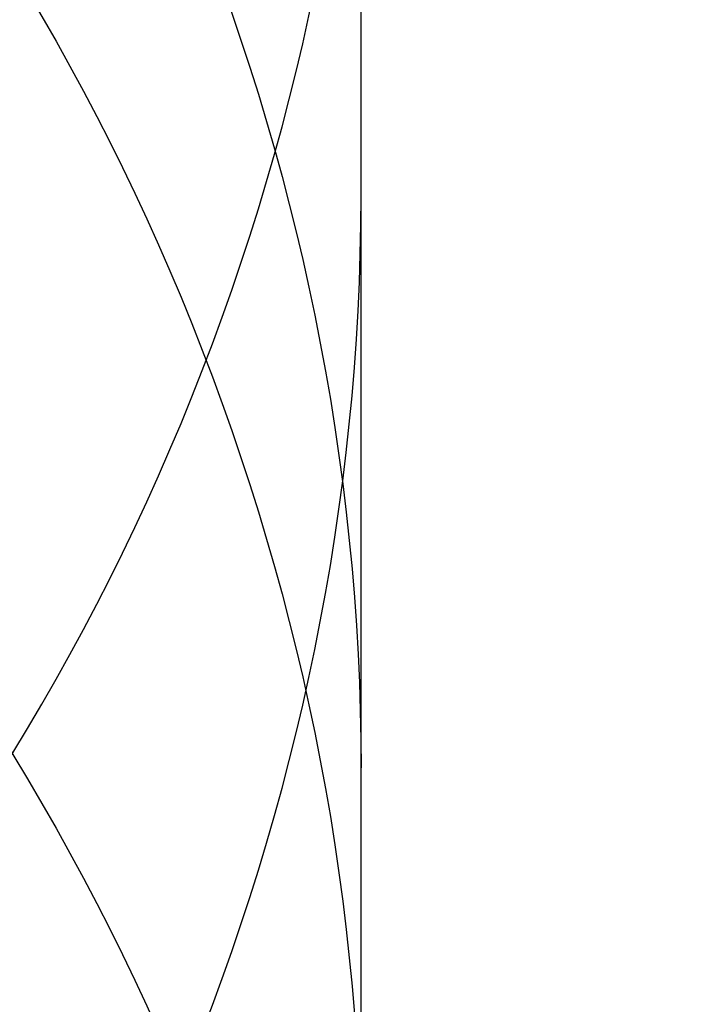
# Model space of a CAD drawing. Header units: millimetres. Extents: x -273 to 273, y -262 to 262.
# Tile 265 of 338: x 0.9559 to 1.0432, y 7.5032 to 7.6304. Entities that reach past the tile are written whole.
import ezdxf

# ---------------------------------------------------------------- set-up
doc = ezdxf.new("R2010")
doc.units = ezdxf.units.MM
doc.header["$MEASUREMENT"] = 0
doc.layers.add('Default', color=7, linetype='Continuous', true_color=0x000000)

# ---------------------------------------------------------------- blocks, each defined once
blk = doc.blocks.new('Block 01')
at = {"layer": 'Default', "color": 9, "true_color": 0xbfbfbf, "extrusion": (0.8660254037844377, 0.5000000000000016, -5.279685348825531e-16)}
blk.add_arc((-78.44800649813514, 794.3495265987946, 0.9999999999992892), 80.70000000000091, 206.9628232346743, 345.6440204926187, dxfattribs=at)
at = {"layer": 'Default', "color": 9, "true_color": 0xbfbfbf, "extrusion": (0.8660254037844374, 0.500000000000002, 0)}
blk.add_arc((-78.44800649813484, 794.3495265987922, 0.9999999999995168), 80.70000000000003, 327.7092750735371, 345.6440204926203, dxfattribs=at)
at = {"layer": 'Default', "color": 9, "true_color": 0xbfbfbf, "extrusion": (0.8660251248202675, 0.5000004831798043, 4.920157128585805e-08)}
blk.add_arc((-78.44795629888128, 794.3495472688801, 0.699953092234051), 81.00005451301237, 206.4972365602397, 343.5820834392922, dxfattribs=at)
at = {"layer": 'Default', "color": 9, "true_color": 0xbfbfbf, "extrusion": (0.8660254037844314, 0.5000000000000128, 0)}
for centre, radius, start, end in [((-78.44800649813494, 794.3495265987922, -0.2865147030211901), 80.99999999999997, 204.7187670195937, 344.3612688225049), ((-78.4480064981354, 794.3495265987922), 78.99999999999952, 200.7020724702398, 348.550723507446)]:
    blk.add_arc(centre, radius, start, end, dxfattribs=at)
at = {"layer": 'Default', "color": 9, "true_color": 0xbfbfbf, "extrusion": (0.8660254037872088, 0.4999999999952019, 1.495327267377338e-12)}
blk.add_arc((-78.44800649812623, 794.3495265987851, -0.6999999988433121), 80.99999999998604, 205.9708691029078, 344.9246180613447, dxfattribs=at)
at = {"layer": 'Default', "color": 9, "true_color": 0xbfbfbf, "extrusion": (0.8660257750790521, 0.4999993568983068, -8.259251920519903e-08)}
blk.add_arc((-78.44796545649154, 794.3495442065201, -0.9999507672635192), 80.70004528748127, 206.5528344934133, 346.1401302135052, dxfattribs=at)
at = {"layer": 'Default', "color": 9, "true_color": 0xbfbfbf, "extrusion": (0.8660254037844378, 0.5000000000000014, -3.144865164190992e-16)}
blk.add_arc((-78.44800649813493, 794.3495265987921, -1.000000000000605), 79.29999999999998, 200.1706463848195, 348.5946197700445, dxfattribs=at)
at = {"layer": 'Default', "color": 9, "true_color": 0xbfbfbf, "extrusion": (0.866025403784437, 0.5000000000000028, 3.158154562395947e-16)}
blk.add_arc((-78.44800649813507, 794.3495265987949, -0.7000000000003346), 79.00000000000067, 200.2130654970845, 348.5507235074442, dxfattribs=at)
at = {"layer": 'Default', "color": 9, "true_color": 0xbfbfbf}
for points, knots in [([(0.9999999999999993, 0.9625595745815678, 779.189699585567), (0.9999999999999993, 1.280998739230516, 768.9222849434), (0.9999999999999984, 1.608226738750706, 758.6551502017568), (0.9999999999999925, 2.16290841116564, 741.7134129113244), (0.9999999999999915, 2.385163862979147, 735.0386403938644), (0.9999999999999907, 2.680020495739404, 726.3185048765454), (0.9999999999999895, 2.749496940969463, 724.2730361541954), (0.9999999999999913, 2.950221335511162, 718.3886082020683), (0.9999999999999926, 3.082223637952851, 714.5496747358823), (0.9999999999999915, 3.277304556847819, 708.9117359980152), (0.9999999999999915, 3.339734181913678, 707.1127082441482), (0.9999999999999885, 3.555340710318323, 700.9136911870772), (0.9999999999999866, 3.70928984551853, 696.5137288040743), (0.9999999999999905, 3.950457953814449, 689.6254209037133), (0.9999999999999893, 4.037597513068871, 687.1370725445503), (0.9999999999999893, 4.243346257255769, 681.2464907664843), (0.9999999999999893, 4.361796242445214, 677.8442516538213), (0.9999999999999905, 4.515059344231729, 673.3905213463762), (0.9999999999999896, 4.551104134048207, 672.3390726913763), (0.9999999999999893, 4.654748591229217, 669.3007794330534), (0.9999999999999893, 4.721901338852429, 667.3139195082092), (0.9999999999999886, 4.819302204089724, 664.3890582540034), (0.9999999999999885, 4.850315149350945, 663.4510824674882), (0.9999999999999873, 4.939106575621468, 660.7418510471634), (0.9999999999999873, 4.996199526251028, 658.9705727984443), (0.9999999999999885, 5.078196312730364, 656.3635239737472), (0.9999999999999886, 5.104171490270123, 655.5277872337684), (0.9999999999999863, 5.178117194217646, 653.1145003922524), (0.9999999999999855, 5.225159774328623, 651.5369216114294), (0.9999999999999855, 5.29177571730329, 649.2151569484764), (0.9999999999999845, 5.312728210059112, 648.4710108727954), (0.9999999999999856, 5.371892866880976, 646.3223061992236), (0.9999999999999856, 5.408934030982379, 644.9177149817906), (0.9999999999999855, 5.460257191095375, 642.8504632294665), (0.9999999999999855, 5.476222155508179, 642.1878448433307), (0.9999999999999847, 5.520726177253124, 640.2741157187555), (0.9999999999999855, 5.547853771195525, 639.0229716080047), (0.9999999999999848, 5.58403775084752, 637.1812211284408), (0.9999999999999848, 5.595070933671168, 636.5906540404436), (0.9999999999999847, 5.633113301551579, 634.4275768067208), (0.9999999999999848, 5.656253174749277, 632.854995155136), (0.9999999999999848, 5.683104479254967, 630.3453829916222), (0.9999999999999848, 5.690876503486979, 629.4083981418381), (0.9999999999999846, 5.704959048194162, 626.7757251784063), (0.9999999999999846, 5.705103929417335, 625.0799908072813), (0.9999999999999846, 5.686627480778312, 622.6148386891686), (0.9999999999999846, 5.678186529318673, 621.8453577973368), (0.9999999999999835, 5.64545024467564, 619.6685621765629), (0.9999999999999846, 5.613843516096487, 618.2613429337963), (0.9999999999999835, 5.547641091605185, 616.2076259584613), (0.9999999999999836, 5.523868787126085, 615.5607945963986), (0.9999999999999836, 5.446622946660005, 613.7124725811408), (0.9999999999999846, 5.385124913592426, 612.5113068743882), (0.9999999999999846, 5.275243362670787, 610.7489796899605), (0.9999999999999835, 5.237283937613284, 610.1871802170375), (0.9999999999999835, 5.118499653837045, 608.5617062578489), (0.9999999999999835, 5.029625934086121, 607.4986175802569), (0.9999999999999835, 4.881019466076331, 605.9291952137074), (0.9999999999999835, 4.83032082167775, 605.4220101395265), (0.9999999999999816, 4.673910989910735, 603.9353326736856), (0.9999999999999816, 4.560934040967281, 602.956608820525), (0.9999999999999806, 4.379236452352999, 601.5028346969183), (0.9999999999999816, 4.317553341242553, 601.0269018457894), (0.9999999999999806, 4.12857482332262, 599.6160337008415), (0.9999999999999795, 3.995433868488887, 598.6818870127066), (0.9999999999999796, 3.786684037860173, 597.287361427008), (0.9999999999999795, 3.716032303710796, 596.826235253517), (0.9999999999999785, 3.50066539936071, 595.4488499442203), (0.9999999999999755, 3.351765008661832, 594.5332490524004), (0.9999999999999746, 3.122282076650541, 593.1623081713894), (0.9999999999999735, 3.044892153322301, 592.7064300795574), (0.9999999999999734, 2.732205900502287, 590.8863798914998), (0.9999999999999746, 2.48970919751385, 589.5234549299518), (0.9999999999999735, 2.078471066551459, 587.25494673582), (0.9999999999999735, 1.91220008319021, 586.3489072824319), (0.9999999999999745, 1.410808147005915, 583.632654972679), (0.9999999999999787, 1.072868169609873, 581.822963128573), (0.9999999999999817, 0.5711502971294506, 579.1065381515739), (0.9999999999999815, 0.4046971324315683, 578.2002993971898), (0.9999999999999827, -0.09076097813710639, 575.4739079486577), (0.9999999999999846, -0.4145497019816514, 573.6527914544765), (0.9999999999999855, -0.8824460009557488, 570.9120456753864), (0.9999999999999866, -1.035911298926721, 569.9940308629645), (0.9999999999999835, -1.488219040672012, 567.219143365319), (0.9999999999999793, -1.775493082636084, 565.3603697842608), (0.9999999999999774, -2.18030329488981, 562.5551785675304), (0.9999999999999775, -2.311710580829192, 561.6107802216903), (0.9999999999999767, -2.6956154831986, 558.739862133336), (0.9999999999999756, -2.932182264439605, 556.8112103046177), (0.9999999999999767, -3.257130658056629, 553.8923683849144), (0.9999999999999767, -3.36147088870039, 552.9039599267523), (0.9999999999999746, -3.663546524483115, 549.8806416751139), (0.9999999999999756, -3.843391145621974, 547.8439591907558), (0.9999999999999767, -4.083989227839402, 544.7530731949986), (0.9999999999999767, -4.160288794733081, 543.7000679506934), (0.9999999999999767, -4.379039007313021, 540.4594946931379), (0.9999999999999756, -4.504346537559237, 538.2707934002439), (0.9999999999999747, -4.668144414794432, 534.9404097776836), (0.9999999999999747, -4.719466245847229, 533.7993364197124), (0.9999999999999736, -4.865625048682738, 530.2683522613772), (0.9999999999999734, -4.946798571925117, 527.8778965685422), (0.9999999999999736, -5.053184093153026, 524.2318923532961), (0.9999999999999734, -5.086627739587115, 522.9765634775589), (0.9999999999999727, -5.166318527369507, 519.7554249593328), (0.9999999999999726, -5.209125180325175, 517.7895314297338), (0.9999999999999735, -5.261845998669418, 515.1450833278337), (0.9999999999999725, -5.274934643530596, 514.4665890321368), (0.9999999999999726, -5.313790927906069, 512.3949672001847), (0.9999999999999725, -5.338397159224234, 511.0018180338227), (0.9999999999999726, -5.374120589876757, 508.8936473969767), (0.9999999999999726, -5.385971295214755, 508.1786381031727), (0.9999999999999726, -5.421515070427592, 505.9960504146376), (0.9999999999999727, -5.44455021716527, 504.5284613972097), (0.9999999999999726, -5.478716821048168, 502.3080902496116), (0.9999999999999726, -5.490179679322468, 501.5553131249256), (0.9999999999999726, -5.524920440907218, 499.2587152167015), (0.9999999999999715, -5.547960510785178, 497.7148908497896), (0.9999999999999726, -5.582803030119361, 495.3799789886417), (0.9999999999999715, -5.594605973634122, 494.5888914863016), (0.9999999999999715, -5.630680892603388, 492.1773672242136), (0.9999999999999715, -5.655055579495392, 490.5569319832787), (0.9999999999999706, -5.692442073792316, 488.1072702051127), (0.9999999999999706, -5.705190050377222, 487.2780396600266), (0.9999999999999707, -5.74436228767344, 484.7528019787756), (0.9999999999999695, -5.771155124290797, 483.0568005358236), (0.9999999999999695, -5.812589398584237, 480.4943105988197), (0.9999999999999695, -5.826764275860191, 479.6278145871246), (0.9999999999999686, -5.870422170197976, 476.9922073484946), (0.9999999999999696, -5.900470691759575, 475.2231054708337), (0.9999999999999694, -5.94709219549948, 472.5518411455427), (0.9999999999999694, -5.963052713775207, 471.6496680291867), (0.9999999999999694, -6.012209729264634, 468.9091680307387), (0.9999999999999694, -6.046105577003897, 467.0708536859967), (0.9999999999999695, -6.098688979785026, 464.2970022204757), (0.9999999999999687, -6.116670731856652, 463.3614517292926), (0.9999999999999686, -6.171965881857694, 460.5236705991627), (0.9999999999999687, -6.210054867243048, 458.6214550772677), (0.9999999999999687, -6.269009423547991, 455.7533387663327), (0.9999999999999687, -6.289124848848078, 454.7874225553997), (0.9999999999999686, -6.350823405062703, 451.8621084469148), (0.9999999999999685, -6.393205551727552, 449.9027274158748), (0.9999999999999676, -6.458574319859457, 446.9508051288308), (0.9999999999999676, -6.480812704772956, 445.9582472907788), (0.9999999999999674, -6.548807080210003, 442.9572863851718), (0.9999999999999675, -6.595336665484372, 440.9489008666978), (0.9999999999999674, -6.666795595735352, 437.9257695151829), (0.9999999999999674, -6.691023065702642, 436.9110070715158), (0.9999999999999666, -6.764833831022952, 433.8484250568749), (0.9999999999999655, -6.815119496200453, 431.8006224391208), (0.9999999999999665, -6.891976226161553, 428.7210187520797), (0.9999999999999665, -6.917935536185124, 427.689202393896), (0.9999999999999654, -7.023149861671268, 423.5381438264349), (0.9999999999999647, -7.103971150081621, 420.4189414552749), (0.9999999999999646, -7.241138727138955, 415.2075659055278), (0.9999999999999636, -7.296784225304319, 413.1153741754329), (0.9999999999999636, -7.437003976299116, 407.8807120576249), (0.9999999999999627, -7.522078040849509, 404.7382550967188), (0.9999999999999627, -7.635937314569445, 400.5500160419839), (0.9999999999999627, -7.664407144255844, 399.5042253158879), (0.9999999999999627, -7.749700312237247, 396.3732967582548), (0.9999999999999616, -7.806582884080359, 394.2881605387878), (0.9999999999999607, -7.891672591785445, 391.1648765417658), (0.9999999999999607, -7.919936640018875, 390.1267303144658), (0.9999999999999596, -8.004297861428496, 387.0239288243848), (0.9999999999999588, -8.060283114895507, 384.9592705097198), (0.9999999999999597, -8.14361918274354, 381.8691233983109), (0.9999999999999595, -8.171199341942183, 380.8436407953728), (0.9999999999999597, -8.253224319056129, 377.7832600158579), (0.9999999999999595, -8.307391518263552, 375.7483543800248), (0.9999999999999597, -8.387610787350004, 372.7048750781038), (0.9999999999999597, -8.414063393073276, 371.6963119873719), (0.9999999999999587, -8.492453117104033, 368.6903561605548), (0.9999999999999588, -8.54395021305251, 366.6929519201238), (0.9999999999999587, -8.619791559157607, 363.7073823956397), (0.9999999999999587, -8.644707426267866, 362.7192316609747), (0.9999999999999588, -8.718267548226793, 359.7774156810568), (0.9999999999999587, -8.766311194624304, 357.8237353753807), (0.9999999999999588, -8.836616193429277, 354.9050284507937), (0.9999999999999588, -8.859620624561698, 353.9400197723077), (0.9999999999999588, -8.927260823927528, 351.0697687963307), (0.9999999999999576, -8.971136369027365, 349.1645085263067), (0.9999999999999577, -9.034850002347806, 346.3193275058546), (0.9999999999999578, -9.055602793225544, 345.3794272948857), (0.9999999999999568, -9.116336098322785, 342.5858762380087), (0.9999999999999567, -9.155397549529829, 340.7322053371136), (0.9999999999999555, -9.21156898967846, 337.9649235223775), (0.9999999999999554, -9.229764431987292, 337.0513347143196), (0.9999999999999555, -9.282706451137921, 334.3373276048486), (0.9999999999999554, -9.31637641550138, 332.5368882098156), (0.9999999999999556, -9.364159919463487, 329.8495882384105), (0.9999999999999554, -9.379526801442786, 328.9627500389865), (0.9999999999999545, -9.423894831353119, 326.3288391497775), (0.9999999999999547, -9.451664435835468, 324.5817456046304), (0.9999999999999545, -9.490320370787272, 321.9742184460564), (0.9999999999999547, -9.502621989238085, 321.1138059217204), (0.9999999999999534, -9.53931983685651, 318.4428241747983), (0.9999999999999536, -9.562072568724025, 316.6322322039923), (0.9999999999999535, -9.59311716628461, 313.8735154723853), (0.9999999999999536, -9.60313404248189, 312.9254102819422), (0.9999999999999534, -9.630812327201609, 310.1118496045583), (0.9999999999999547, -9.646493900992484, 308.2463744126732), (0.9999999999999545, -9.665478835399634, 305.4627481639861), (0.9999999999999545, -9.671023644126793, 304.5446125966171), (0.9999999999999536, -9.689922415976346, 300.9248933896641), (0.9999999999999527, -9.697519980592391, 298.223278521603), (0.9999999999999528, -9.697964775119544, 293.7590302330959), (0.9999999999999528, -9.695019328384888, 291.9963982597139), (0.9999999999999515, -9.679547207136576, 287.6344381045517), (0.9999999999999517, -9.663126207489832, 285.0351232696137), (0.9999999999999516, -9.631127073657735, 281.5788330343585), (0.9999999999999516, -9.62236325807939, 280.7217952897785), (0.9999999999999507, -9.593669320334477, 278.1613667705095), (0.9999999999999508, -9.571257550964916, 276.4580037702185), (0.9999999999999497, -9.532633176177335, 273.9073598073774), (0.9999999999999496, -9.518965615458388, 273.0600403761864), (0.9999999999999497, -9.461142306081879, 269.6828585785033), (0.9999999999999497, -9.410324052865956, 267.1531103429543), (0.9999999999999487, -9.274660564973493, 261.2689274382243), (0.9999999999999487, -9.184113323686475, 257.9146251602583), (0.9999999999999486, -9.080691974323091, 254.5607204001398)], [-52.550842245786, -52.550842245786, -52.550842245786, -52.550842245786, -49.46913893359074, -49.46913893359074, -47.4655976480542, -47.4655976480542, -46.85160315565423, -46.85160315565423, -45.69924249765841, -45.69924249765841, -45.15920929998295, -45.15920929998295, -43.83841285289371, -43.83841285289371, -43.09145074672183, -43.09145074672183, -42.07016064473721, -42.07016064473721, -41.75454075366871, -41.75454075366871, -41.15814246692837, -41.15814246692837, -40.87659596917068, -40.87659596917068, -40.34493663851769, -40.34493663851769, -40.0940945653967, -40.0940945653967, -39.62061078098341, -39.62061078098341, -39.39727851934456, -39.39727851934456, -38.97575503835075, -38.97575503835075, -38.7769118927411, -38.7769118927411, -38.40148105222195, -38.40148105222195, -38.22428011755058, -38.22428011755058, -37.75245740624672, -37.75245740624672, -37.47135337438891, -37.47135337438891, -36.96264374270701, -36.96264374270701, -36.73178726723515, -36.73178726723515, -36.30953076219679, -36.30953076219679, -36.11535254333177, -36.11535254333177, -35.75454985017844, -35.75454985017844, -35.58562806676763, -35.58562806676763, -35.26560732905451, -35.26560732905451, -35.11269552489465, -35.11269552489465, -34.81714271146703, -34.81714271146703, -34.67317006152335, -34.67317006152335, -34.3901024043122, -34.3901024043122, -34.25015097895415, -34.25015097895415, -33.97186621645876, -33.97186621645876, -33.83314642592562, -33.83314642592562, -33.41785203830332, -33.41785203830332, -33.14150159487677, -33.14150159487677, -32.58920977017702, -32.58920977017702, -32.31279060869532, -32.31279060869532, -31.75789578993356, -31.75789578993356, -31.47867158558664, -31.47867158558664, -30.91444265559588, -30.91444265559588, -30.62839736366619, -30.62839736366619, -30.04550089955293, -30.04550089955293, -29.74733536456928, -29.74733536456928, -29.13398988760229, -29.13398988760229, -28.81726423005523, -28.81726423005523, -28.15960618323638, -28.15960618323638, -27.81694073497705, -27.81694073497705, -27.09940437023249, -27.09940437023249, -26.72267315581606, -26.72267315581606, -26.1327670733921, -26.1327670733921, -25.92918096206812, -25.92918096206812, -25.51117119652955, -25.51117119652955, -25.29663895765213, -25.29663895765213, -24.85630806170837, -24.85630806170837, -24.63044874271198, -24.63044874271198, -24.16724985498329, -24.16724985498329, -23.9298971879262, -23.9298971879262, -23.44371162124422, -23.44371162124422, -23.1949130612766, -23.1949130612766, -22.68604916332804, -22.68604916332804, -22.42606558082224, -22.42606558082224, -21.89525851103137, -21.89525851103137, -21.62456422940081, -21.62456422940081, -21.07297624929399, -21.07297624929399, -20.7922592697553, -20.7922592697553, -20.22148029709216, -20.22148029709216, -19.93164261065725, -19.93164261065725, -19.3436908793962, -19.3436908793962, -19.04584880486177, -19.04584880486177, -18.44317153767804, -18.44317153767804, -18.13865605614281, -18.13865605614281, -17.52413012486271, -17.52413012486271, -17.21448726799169, -17.21448726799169, -16.2784125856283, -16.2784125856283, -15.6505331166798, -15.6505331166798, -14.70745062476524, -14.70745062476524, -14.39359716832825, -14.39359716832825, -13.76782357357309, -13.76782357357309, -13.45626429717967, -13.45626429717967, -12.83663912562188, -12.83663912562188, -12.52888309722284, -12.52888309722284, -11.91819516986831, -11.91819516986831, -11.61552218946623, -11.61552218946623, -11.01610182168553, -11.01610182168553, -10.71956238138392, -10.71956238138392, -10.13328115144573, -10.13328115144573, -9.843696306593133, -9.843696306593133, -9.27196677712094, -9.27196677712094, -8.989928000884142, -8.989928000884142, -8.433703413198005, -8.433703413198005, -8.159572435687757, -8.159572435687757, -7.619346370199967, -7.619346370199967, -7.353254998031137, -7.353254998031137, -6.829060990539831, -6.829060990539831, -6.570910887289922, -6.570910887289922, -6.027690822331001, -6.027690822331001, -5.743243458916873, -5.743243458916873, -5.18358175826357, -5.18358175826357, -4.908136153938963, -4.908136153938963, -4.097651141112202, -4.097651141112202, -3.568861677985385, -3.568861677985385, -2.789054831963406, -2.789054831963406, -2.531930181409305, -2.531930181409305, -2.020878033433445, -2.020878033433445, -1.766649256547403, -1.766649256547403, -1.007574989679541, -1.007574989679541, -0.000925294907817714, -0.000925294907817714, -0.000925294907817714, -0.000925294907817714]), ([(0.9999999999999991, -0.2052013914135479, 771.7291281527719), (0.9999999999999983, 0.03975907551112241, 763.9344681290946), (0.9999999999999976, 0.2898410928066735, 756.1399690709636), (0.9999999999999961, 0.7635466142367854, 741.6708128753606), (0.9999999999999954, 0.9858062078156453, 734.9961111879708), (0.9999999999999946, 1.280655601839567, 726.2760610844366), (0.9999999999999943, 1.350131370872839, 724.2306072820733), (0.9999999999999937, 1.550852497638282, 718.3462274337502), (0.9999999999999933, 1.682852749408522, 714.5073271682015), (0.9999999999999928, 1.877930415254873, 708.8694455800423), (0.9999999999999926, 1.940358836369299, 707.070441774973), (0.9999999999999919, 2.1559601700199, 700.871538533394), (0.9999999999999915, 2.309905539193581, 696.4716660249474), (0.9999999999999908, 2.551066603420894, 689.5835586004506), (0.9999999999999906, 2.638202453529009, 687.0953208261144), (0.9999999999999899, 2.843937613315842, 681.2051568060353), (0.9999999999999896, 2.962378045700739, 677.8032248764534), (0.9999999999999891, 3.115628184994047, 673.3499515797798), (0.999999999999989, 3.151668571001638, 672.2986527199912), (0.9999999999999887, 3.255297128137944, 669.2608965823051), (0.9999999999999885, 3.32243878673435, 667.2744239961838), (0.9999999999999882, 3.419822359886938, 664.3501933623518), (0.9999999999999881, 3.450828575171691, 663.4124608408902), (0.9999999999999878, 3.539596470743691, 660.704074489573), (0.9999999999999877, 3.596673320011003, 658.9333980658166), (0.9999999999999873, 3.678645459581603, 656.3273161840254), (0.9999999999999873, 3.704611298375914, 655.4919445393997), (0.999999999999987, 3.778525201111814, 653.0798993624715), (0.9999999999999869, 3.825546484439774, 651.503197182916), (0.9999999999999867, 3.892130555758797, 649.1828278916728), (0.9999999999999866, 3.913071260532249, 648.4392005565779), (0.9999999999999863, 3.972196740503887, 646.2922325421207), (0.9999999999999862, 4.009212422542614, 644.8888592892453), (0.999999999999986, 4.060498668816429, 642.8235324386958), (0.9999999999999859, 4.076450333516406, 642.161620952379), (0.9999999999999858, 4.120911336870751, 640.2502285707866), (0.9999999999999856, 4.14801225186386, 639.0007143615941), (0.9999999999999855, 4.184159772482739, 637.1615244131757), (0.9999999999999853, 4.19518031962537, 636.57188790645), (0.9999999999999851, 4.233168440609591, 634.4129167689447), (0.999999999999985, 4.256278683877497, 632.8435107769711), (0.9999999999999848, 4.283098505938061, 630.3395495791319), (0.9999999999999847, 4.290862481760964, 629.4050399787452), (0.9999999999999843, 4.3049359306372, 626.7807965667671), (0.9999999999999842, 4.305114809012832, 625.0910165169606), (0.999999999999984, 4.286757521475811, 622.6353096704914), (0.9999999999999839, 4.278371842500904, 621.8693201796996), (0.9999999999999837, 4.245857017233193, 619.7039926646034), (0.9999999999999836, 4.21447517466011, 618.3047490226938), (0.9999999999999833, 4.148732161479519, 616.2634379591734), (0.9999999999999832, 4.12514340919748, 615.6210389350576), (0.9999999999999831, 4.048541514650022, 613.7866823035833), (0.999999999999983, 3.987582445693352, 612.5950460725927), (0.9999999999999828, 3.878670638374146, 610.8472161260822), (0.9999999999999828, 3.841069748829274, 610.2903893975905), (0.9999999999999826, 3.723445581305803, 608.6798807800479), (0.9999999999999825, 3.635454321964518, 607.6267784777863), (0.9999999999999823, 3.488318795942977, 606.0721949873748), (0.9999999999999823, 3.438128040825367, 605.569870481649), (0.9999999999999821, 3.283251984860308, 604.0971539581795), (0.999999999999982, 3.171363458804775, 603.1275236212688), (0.9999999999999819, 2.991376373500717, 601.6869588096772), (0.9999999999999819, 2.930246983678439, 601.2151505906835), (0.9999999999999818, 2.742844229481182, 599.8156275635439), (0.9999999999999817, 2.610761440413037, 598.8886963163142), (0.9999999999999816, 2.403598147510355, 597.5044463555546), (0.9999999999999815, 2.333431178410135, 597.0463870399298), (0.9999999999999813, 2.119379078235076, 595.6771341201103), (0.9999999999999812, 1.971324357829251, 594.7665961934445), (0.9999999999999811, 1.743064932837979, 593.402754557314), (0.9999999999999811, 1.666031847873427, 592.9489163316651), (0.999999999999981, 1.354493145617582, 591.1353137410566), (0.9999999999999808, 1.112800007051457, 589.7767941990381), (0.9999999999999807, 0.7026845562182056, 587.5143018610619), (0.9999999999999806, 0.5367179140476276, 586.6098754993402), (0.9999999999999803, 0.035694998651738, 583.8955381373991), (0.9999999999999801, -0.3021880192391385, 582.0861495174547), (0.9999999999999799, -0.8040808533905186, 579.3688656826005), (0.9999999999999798, -0.9707572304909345, 578.4614631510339), (0.9999999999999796, -1.467305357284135, 575.7292890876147), (0.9999999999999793, -1.791945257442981, 573.9035507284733), (0.9999999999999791, -2.261264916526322, 571.1548994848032), (0.999999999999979, -2.415306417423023, 570.2336020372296), (0.9999999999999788, -2.869558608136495, 567.4473514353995), (0.9999999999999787, -3.158147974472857, 565.5804883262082), (0.9999999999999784, -3.564914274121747, 562.762602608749), (0.9999999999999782, -3.697004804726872, 561.8136061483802), (0.999999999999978, -4.082972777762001, 558.9282844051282), (0.9999999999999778, -4.320842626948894, 556.9898160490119), (0.9999999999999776, -4.647599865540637, 554.0561529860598), (0.9999999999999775, -4.752521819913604, 553.0627493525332), (0.9999999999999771, -5.056228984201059, 550.0247599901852), (0.999999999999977, -5.237049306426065, 547.9783932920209), (0.9999999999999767, -5.478921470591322, 544.8733274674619), (0.9999999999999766, -5.555603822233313, 543.8158340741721), (0.9999999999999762, -5.775360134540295, 540.5628881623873), (0.999999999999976, -5.90123965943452, 538.3662981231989), (0.9999999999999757, -6.065739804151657, 535.024765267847), (0.9999999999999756, -6.117259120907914, 533.8804352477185), (0.9999999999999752, -6.263903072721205, 530.3412794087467), (0.999999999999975, -6.345337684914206, 527.9459071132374), (0.9999999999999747, -6.452022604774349, 524.2933648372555), (0.9999999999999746, -6.48554370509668, 523.036415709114), (0.9999999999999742, -6.565390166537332, 519.8121244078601), (0.999999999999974, -6.608270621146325, 517.8446980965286), (0.9999999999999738, -6.661070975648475, 515.1984166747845), (0.9999999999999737, -6.674175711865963, 514.5196220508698), (0.9999999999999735, -6.713072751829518, 512.4473730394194), (0.9999999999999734, -6.737701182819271, 511.0538969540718), (0.9999999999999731, -6.773451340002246, 508.9453584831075), (0.9999999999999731, -6.785308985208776, 508.2303083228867), (0.9999999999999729, -6.820868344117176, 506.0478120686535), (0.9999999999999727, -6.843910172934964, 504.5803553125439), (0.9999999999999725, -6.878081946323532, 502.3602769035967), (0.9999999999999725, -6.889545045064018, 501.6076602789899), (0.9999999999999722, -6.924282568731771, 499.3117057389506), (0.999999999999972, -6.947317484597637, 497.7683642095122), (0.9999999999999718, -6.98214837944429, 495.4342466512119), (0.9999999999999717, -6.993946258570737, 494.6434706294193), (0.9999999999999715, -7.030002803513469, 492.2329982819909), (0.9999999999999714, -7.054362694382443, 490.6133034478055), (0.9999999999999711, -7.091723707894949, 488.1648017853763), (0.999999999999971, -7.104462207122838, 487.3359909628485), (0.9999999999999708, -7.143603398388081, 484.8120925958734), (0.9999999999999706, -7.170373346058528, 483.1170107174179), (0.9999999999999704, -7.211770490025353, 480.5559323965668), (0.9999999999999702, -7.225932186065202, 479.689928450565), (0.99999999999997, -7.269548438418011, 477.05584621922), (0.9999999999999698, -7.299567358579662, 475.2877772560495), (0.9999999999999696, -7.346142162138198, 472.6180800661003), (0.9999999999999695, -7.362086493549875, 471.7164411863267), (0.9999999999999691, -7.411193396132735, 468.9775661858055), (0.999999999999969, -7.445054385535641, 467.1403425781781), (0.9999999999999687, -7.497583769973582, 464.3681326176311), (0.9999999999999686, -7.515547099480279, 463.4331329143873), (0.9999999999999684, -7.570786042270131, 460.5970035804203), (0.9999999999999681, -7.608836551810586, 458.6958890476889), (0.9999999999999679, -7.667732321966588, 455.8294188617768), (0.9999999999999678, -7.687827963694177, 454.8640478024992), (0.9999999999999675, -7.749466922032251, 451.9403483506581), (0.9999999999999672, -7.791808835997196, 449.9820368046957), (0.999999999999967, -7.8571169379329, 447.0317037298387), (0.9999999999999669, -7.879335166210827, 446.039665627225), (0.9999999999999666, -7.947269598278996, 443.040224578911), (0.9999999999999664, -7.993759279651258, 441.0328391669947), (0.9999999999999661, -8.065158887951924, 438.0111839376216), (0.999999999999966, -8.089366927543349, 436.996897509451), (0.9999999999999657, -8.16312078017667, 433.935686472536), (0.9999999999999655, -8.213369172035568, 431.8887788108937), (0.9999999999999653, -8.29017147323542, 428.8104846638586), (0.9999999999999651, -8.316113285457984, 427.779082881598), (0.9999999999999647, -8.421262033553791, 423.6295282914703), (0.9999999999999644, -8.502036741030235, 420.5114153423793), (0.9999999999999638, -8.639134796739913, 415.301706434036), (0.9999999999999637, -8.694756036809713, 413.2100918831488), (0.9999999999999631, -8.834924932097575, 407.9766352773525), (0.9999999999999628, -8.919974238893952, 404.8348066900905), (0.9999999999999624, -9.033806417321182, 400.6473439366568), (0.9999999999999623, -9.062271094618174, 399.6017010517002), (0.999999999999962, -9.147552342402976, 396.4711265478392), (0.9999999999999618, -9.204429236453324, 394.3861965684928), (0.9999999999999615, -9.289513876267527, 391.2631780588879), (0.9999999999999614, -9.31777740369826, 390.2250910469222), (0.999999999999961, -9.402140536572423, 387.1223808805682), (0.9999999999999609, -9.458129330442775, 385.0577547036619), (0.9999999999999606, -9.541474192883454, 381.9676132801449), (0.9999999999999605, -9.569058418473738, 380.9421041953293), (0.9999999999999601, -9.651098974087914, 377.8815598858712), (0.9999999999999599, -9.705278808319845, 375.8465172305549), (0.9999999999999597, -9.785520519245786, 372.8027908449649), (0.9999999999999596, -9.811981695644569, 371.7941176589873), (0.9999999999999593, -9.890400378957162, 368.7877490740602), (0.999999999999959, -9.941918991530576, 366.7900421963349), (0.9999999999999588, -10.0177960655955, 363.8039778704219), (0.9999999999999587, -10.04272487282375, 362.8156349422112), (0.9999999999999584, -10.11632688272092, 359.8731611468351), (0.9999999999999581, -10.16440059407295, 357.9190152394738), (0.9999999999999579, -10.23475404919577, 354.9995696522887), (0.9999999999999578, -10.25777558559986, 354.034287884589), (0.9999999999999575, -10.32546992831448, 351.163137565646), (0.9999999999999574, -10.36938359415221, 349.2572510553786), (0.999999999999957, -10.433157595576, 346.4110910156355), (0.9999999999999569, -10.45393136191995, 345.4708380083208), (0.9999999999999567, -10.51473010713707, 342.6761499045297), (0.9999999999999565, -10.55383703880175, 340.8216947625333), (0.9999999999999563, -10.61007961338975, 338.0531977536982), (0.9999999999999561, -10.62829949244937, 337.1391779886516), (0.9999999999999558, -10.68131693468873, 334.4238014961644), (0.9999999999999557, -10.71503879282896, 332.6224236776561), (0.9999999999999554, -10.762902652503, 329.9336785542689), (0.9999999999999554, -10.7782968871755, 329.0463336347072), (0.999999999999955, -10.8227485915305, 326.410829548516), (0.9999999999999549, -10.85057526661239, 324.6626495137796), (0.9999999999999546, -10.88931877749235, 322.0534572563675), (0.9999999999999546, -10.90164996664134, 321.1924661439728), (0.9999999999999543, -10.93844127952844, 318.5196234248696), (0.9999999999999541, -10.96125860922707, 316.7077490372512), (0.9999999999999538, -10.99240361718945, 313.9470411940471), (0.9999999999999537, -11.00245550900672, 312.9982273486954), (0.9999999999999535, -11.03023938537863, 310.1824642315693), (0.9999999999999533, -11.04599193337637, 308.3154951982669), (0.9999999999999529, -11.0650839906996, 305.5295941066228), (0.9999999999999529, -11.07066441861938, 304.6106776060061), (0.9999999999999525, -11.08970462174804, 300.9877286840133), (0.9999999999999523, -11.09740779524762, 298.2836648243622), (0.9999999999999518, -11.09802542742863, 293.8152786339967), (0.9999999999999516, -11.09514746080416, 292.0509579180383), (0.9999999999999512, -11.07983907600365, 287.6847548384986), (0.9999999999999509, -11.06351255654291, 285.0828856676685), (0.9999999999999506, -11.03163321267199, 281.6231920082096), (0.9999999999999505, -11.02289856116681, 280.7653054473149), (0.9999999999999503, -10.99429016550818, 278.2023441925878), (0.99999999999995, -10.97193319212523, 276.4972971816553), (0.9999999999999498, -10.9333871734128, 273.9441370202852), (0.9999999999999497, -10.91974508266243, 273.0959854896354), (0.9999999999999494, -10.86202136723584, 269.7155293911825), (0.9999999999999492, -10.81127225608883, 267.1833387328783), (0.9999999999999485, -10.67568597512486, 261.2905291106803), (0.9999999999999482, -10.58511832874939, 257.9300429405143), (0.9999999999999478, -10.48135596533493, 254.5607203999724)], [0.742078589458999, 0.742078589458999, 0.742078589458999, 0.742078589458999, 3.081672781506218, 3.081672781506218, 5.085228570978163, 5.085228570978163, 5.699229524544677, 5.699229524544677, 6.851600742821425, 6.851600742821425, 7.391636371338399, 7.391636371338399, 8.712429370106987, 8.712429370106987, 9.459371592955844, 9.459371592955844, 10.48058769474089, 10.48058769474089, 10.79616825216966, 10.79616825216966, 11.39246091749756, 11.39246091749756, 11.6739394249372, 11.6739394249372, 12.20542761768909, 12.20542761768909, 12.45616459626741, 12.45616459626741, 12.92939376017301, 12.92939376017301, 13.15257433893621, 13.15257433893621, 13.57373986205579, 13.57373986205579, 13.77237444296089, 13.77237444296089, 14.14732293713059, 14.14732293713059, 14.32424782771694, 14.32424782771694, 14.79512620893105, 14.79512620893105, 15.07549266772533, 15.07549266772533, 15.5824250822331, 15.5824250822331, 15.81223812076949, 15.81223812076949, 16.2321086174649, 16.2321086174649, 16.42495946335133, 16.42495946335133, 16.78290532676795, 16.78290532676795, 16.95033443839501, 16.95033443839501, 17.2673534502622, 17.2673534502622, 17.41880188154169, 17.41880188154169, 17.71161253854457, 17.71161253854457, 17.85433926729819, 17.85433926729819, 18.13522422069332, 18.13522422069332, 18.27424665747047, 18.27424665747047, 18.55099645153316, 18.55099645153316, 18.68909745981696, 18.68909745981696, 19.10305581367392, 19.10305581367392, 19.37891870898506, 19.37891870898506, 19.93112780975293, 19.93112780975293, 20.20790738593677, 20.20790738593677, 20.76422196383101, 20.76422196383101, 21.04445097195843, 21.04445097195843, 21.61114858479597, 21.61114858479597, 21.89859350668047, 21.89859350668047, 22.48447090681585, 22.48447090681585, 22.78415035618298, 22.78415035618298, 23.40042640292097, 23.40042640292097, 23.71850893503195, 23.71850893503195, 24.37855119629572, 24.37855119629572, 24.72220143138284, 24.72220143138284, 25.44122734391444, 25.44122734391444, 25.81845179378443, 25.81845179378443, 26.40882859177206, 26.40882859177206, 26.61250850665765, 26.61250850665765, 27.03062390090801, 27.03062390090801, 27.24517225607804, 27.24517225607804, 27.6854713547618, 27.6854713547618, 27.91128655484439, 27.91128655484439, 28.37434883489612, 28.37434883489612, 28.61161227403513, 28.61161227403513, 29.09758433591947, 29.09758433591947, 29.34626138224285, 29.34626138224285, 29.85485839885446, 29.85485839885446, 30.11469894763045, 30.11469894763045, 30.64520548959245, 30.64520548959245, 30.91574426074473, 30.91574426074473, 31.46701470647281, 31.46701470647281, 31.74757137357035, 31.74757137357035, 32.31803005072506, 32.31803005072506, 32.60770926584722, 32.60770926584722, 33.19535043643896, 33.19535043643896, 33.49304179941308, 33.49304179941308, 34.09542957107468, 34.09542957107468, 34.39980757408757, 34.39980757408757, 35.01407576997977, 35.01407576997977, 35.32359967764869, 35.32359967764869, 36.2593639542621, 36.2593639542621, 36.88708132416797, 36.88708132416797, 37.82999197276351, 37.82999197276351, 38.14380664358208, 38.14380664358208, 38.76952949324, 38.76952949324, 39.08107655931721, 39.08107655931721, 39.70070316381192, 39.70070316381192, 40.00847265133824, 40.00847265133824, 40.61921265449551, 40.61921265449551, 40.92192411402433, 40.92192411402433, 41.52144609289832, 41.52144609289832, 41.81804855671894, 41.81804855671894, 42.40448009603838, 42.40448009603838, 42.69415212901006, 42.69415212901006, 43.26607993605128, 43.26607993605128, 43.54822969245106, 43.54822969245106, 44.10469970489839, 44.10469970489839, 44.37896497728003, 44.37896497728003, 44.9194824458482, 44.9194824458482, 45.18573069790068, 45.18573069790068, 45.71026023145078, 45.71026023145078, 45.96858862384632, 45.96858862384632, 46.5122033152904, 46.5122033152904, 46.7968684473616, 46.7968684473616, 47.3569884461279, 47.3569884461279, 47.63267330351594, 47.63267330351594, 48.44390755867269, 48.44390755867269, 48.9732130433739, 48.9732130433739, 49.75379990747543, 49.75379990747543, 50.01118368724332, 50.01118368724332, 50.52274989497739, 50.52274989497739, 50.77723268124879, 50.77723268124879, 51.53705264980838, 51.53705264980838, 52.5455749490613, 52.5455749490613, 52.5455749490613, 52.5455749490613]), ([(0.6999999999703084, -7.540230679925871, 478.8288943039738), (0.7785398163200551, -7.540230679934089, 478.828894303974), (0.9347174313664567, -7.474957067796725, 478.8278134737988), (0.9999999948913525, -7.318800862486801, 478.8252277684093), (0.9999999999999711, -7.240271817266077, 478.8239274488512)], [-6.294838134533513e-11, -6.294838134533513e-11, -6.294838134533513e-11, -6.294838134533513e-11, 0.5, 0.9999999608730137, 0.9999999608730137, 0.9999999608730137, 0.9999999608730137]), ([(0.6999999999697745, -7.630366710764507, 473.5249555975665), (0.7785398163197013, -7.630366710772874, 473.5249555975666), (0.934717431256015, -7.565094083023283, 473.523816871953), (0.9999999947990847, -7.408940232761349, 473.5210926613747), (0.9999999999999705, -7.330412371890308, 473.5197226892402)], [-6.408118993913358e-11, -6.408118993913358e-11, -6.408118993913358e-11, -6.408118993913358e-11, 0.5, 0.9999999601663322, 0.9999999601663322, 0.9999999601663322, 0.9999999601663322]), ([(0.6999999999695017, -7.678204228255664, 470.820184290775), (0.7785398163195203, -7.678204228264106, 470.8201842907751), (0.9347174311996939, -7.612932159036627, 470.8190139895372), (0.9999999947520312, -7.456779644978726, 470.8162142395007), (0.99999999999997, -7.378252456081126, 470.8148062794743)], [-6.46588805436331e-11, -6.46588805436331e-11, -6.46588805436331e-11, -6.46588805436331e-11, 0.5, 0.9999999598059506, 0.9999999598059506, 0.9999999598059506, 0.9999999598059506]), ([(0.6999999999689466, -7.779812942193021, 465.3088205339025), (0.7785398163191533, -7.779812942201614, 465.3088205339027), (0.9347174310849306, -7.71454209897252, 465.3075837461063), (0.9999999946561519, -7.55839251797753, 465.3046249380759), (0.9999999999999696, -7.479866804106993, 465.3031369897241)], [-6.583602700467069e-11, -6.583602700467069e-11, -6.583602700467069e-11, -6.583602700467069e-11, 0.5, 0.9999999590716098, 0.9999999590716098, 0.9999999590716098, 0.9999999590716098]), ([(0.699999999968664, -7.833700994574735, 462.5039799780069), (0.7785398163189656, -7.833700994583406, 462.503979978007), (0.9347174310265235, -7.768430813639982, 462.502708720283), (0.9999999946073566, -7.612282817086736, 462.4996674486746), (0.9999999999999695, -7.533757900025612, 462.4981380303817)], [-6.64351091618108e-11, -6.64351091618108e-11, -6.64351091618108e-11, -6.64351091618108e-11, 0.5, 0.9999999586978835, 0.9999999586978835, 0.9999999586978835, 0.9999999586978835])]:
    blk.add_open_spline(points, degree=3, knots=knots, dxfattribs=at)
for points in [[(0.6999999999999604, -7.307617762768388, 401.587655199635), (0.7785398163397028, -7.307617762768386, 401.587655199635), (0.9347173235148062, -7.372876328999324, 401.5894292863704), (1.000000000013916, -7.528996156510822, 401.5936734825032), (0.9999999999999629, -7.607506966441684, 401.5958078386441)], [(0.6999999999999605, -7.393007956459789, 398.450265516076), (0.7785398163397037, -7.393007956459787, 398.450265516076), (0.934717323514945, -7.458266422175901, 398.4520432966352), (1.000000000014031, -7.614386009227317, 398.4562963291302), (0.9999999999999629, -7.69289669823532, 398.4584351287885)], [(0.6999999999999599, -7.56350096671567, 392.1948521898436), (0.7785398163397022, -7.56350096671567, 392.1948521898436), (0.9347173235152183, -7.628759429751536, 392.1966300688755), (1.000000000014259, -7.784879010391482, 392.200883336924), (0.9999999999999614, -7.863389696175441, 392.2030222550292)]]:
    blk.add_open_spline(points, degree=3, dxfattribs=at)

msp = doc.modelspace()

# ---------------------------------------------------------------- linework, layer by layer
at = {"layer": 'Default', "color": 9, "true_color": 0xbfbfbf}
msp.add_circle((2.48689957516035e-13, 4.67546815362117e-14, -579.6680000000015), 16, dxfattribs=at)
for centre, radius, start, end in [((-1.395194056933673e-13, 8.22590239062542e-15), 100.8499999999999, 0.002522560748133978, 180), ((-1.324139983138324e-13, 1.730501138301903e-14, -43.99999999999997), 100.8499999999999, 0.002522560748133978, 180), ((-3.8628076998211e-14, 1.277357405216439e-14, -22), 100.85, 0.002522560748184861, 270), ((3.505158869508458e-14, 1.727075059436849e-14, -44), 100.0500000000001, 0.002522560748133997, 180.0000000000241), ((3.320097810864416e-14, 8.206820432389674e-15), 100.0500000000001, 0.002522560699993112, 180), ((-3.8628076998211e-14, 1.277357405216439e-14, -22), 100.05, 0.00252256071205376, 270), ((2.486899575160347e-13, 4.820173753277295e-14, -579.1680000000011), 15.99999999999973, 269.9999999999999, 89.99999999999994), ((2.48689957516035e-13, 4.464902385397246e-14, -580.168000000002), 16, 270, 89.99999999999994), ((2.486899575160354e-13, 7.48470901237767e-14, -578.6680000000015), 15.49999999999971, 269.9999999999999, 89.9999999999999)]:
    msp.add_arc(centre, radius, start, end, dxfattribs=at)
for points, weights, knots in [([(-112.052876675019, 3.686125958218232e-13, -41.67126407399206), (-112.052876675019, -112.052876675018, -41.67126407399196), (-3.551012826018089e-13, -112.052876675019, -41.67126407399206), (112.052876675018, -112.052876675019, -41.67126407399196), (112.052876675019, -3.848246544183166e-13, -41.67126407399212), (112.052876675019, 112.0528766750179, -41.671264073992), (3.859245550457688e-13, 112.052876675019, -41.67126407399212)], [1, 0.7071067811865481, 1, 0.7071067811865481, 1, 0.7071067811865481, 1], [-528.0367412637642, -528.0367412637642, -528.0367412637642, -352.0244941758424, -352.0244941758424, -176.0122470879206, -176.0122470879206, 0, 0, 0]), ([(3.733584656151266e-13, 108.255644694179, -41.67126407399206), (108.255644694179, 108.255644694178, -41.67126407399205), (108.255644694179, -3.295794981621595e-13, -41.67126407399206), (108.255644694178, -108.255644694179, -41.67126407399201), (-3.424886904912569e-13, -108.255644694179, -41.67126407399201), (-108.255644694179, -108.255644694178, -41.67126407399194), (-108.255644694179, 3.561743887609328e-13, -41.67126407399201)], [1, 0.7071067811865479, 1, 0.7071067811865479, 1, 0.7071067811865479, 1], [0, 0, 0, 170.0475690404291, 170.0475690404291, 340.0951380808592, 340.0951380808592, 510.1427071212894, 510.1427071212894, 510.1427071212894]), ([(2.109977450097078e-13, 58.94401797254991, -59.09351528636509), (58.94401797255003, 58.94401797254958, -59.09351528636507), (58.94401797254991, -1.942115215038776e-13, -59.09351528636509), (58.94401797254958, -58.94401797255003, -59.09351528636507), (-1.805700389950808e-13, -58.94401797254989, -59.09351528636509), (-58.94401797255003, -58.94401797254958, -59.09351528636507), (-58.9440179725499, 1.973562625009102e-13, -59.09351528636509), (-58.94401797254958, 58.94401797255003, -59.09351528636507), (2.109977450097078e-13, 58.94401797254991, -59.09351528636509)], [0.9909948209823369, 0.7007391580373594, 0.9909948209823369, 0.7007391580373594, 0.9909948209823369, 0.7007391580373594, 0.9909948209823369, 0.7007391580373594, 0.9909948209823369], [0, 0, 0, 224.1057533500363, 224.1057533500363, 448.211506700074, 448.211506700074, 672.3172600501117, 672.3172600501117, 896.423013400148, 896.423013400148, 896.423013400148]), ([(2.044550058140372e-13, 56.93896143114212, -58.00311703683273), (56.93896143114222, 56.93896143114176, -58.00311703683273), (56.93896143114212, -1.875516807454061e-13, -58.00311703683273), (56.93896143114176, -56.9389614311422, -58.00311703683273), (-1.737930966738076e-13, -56.9389614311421, -58.00311703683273), (-56.93896143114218, -56.93896143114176, -58.00311703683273), (-56.93896143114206, 1.906964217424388e-13, -58.00311703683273), (-56.93896143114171, 56.93896143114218, -58.00311703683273), (2.044550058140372e-13, 56.93896143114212, -58.00311703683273)], [0.9915545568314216, 0.70113495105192, 0.9915545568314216, 0.70113495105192, 0.9915545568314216, 0.70113495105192, 0.9915545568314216, 0.70113495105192, 0.9915545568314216], [0, 0, 0, 216.5112893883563, 216.5112893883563, 433.0225787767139, 433.0225787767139, 649.5338681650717, 649.5338681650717, 866.045157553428, 866.045157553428, 866.045157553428])]:
    msp.add_rational_spline(points, weights, degree=2, knots=knots, dxfattribs=at)
for points in [[(2.700062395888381e-13, 7.615262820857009e-14, -794.7135367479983), (43.37750000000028, 25.04401130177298, -775.8033956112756), (86.7550000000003, 50.08802260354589, -756.8932544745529)], [(12.0000000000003, 6.928203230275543, -580.168000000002), (6.00000000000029, 10.39230484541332, -580.168000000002), (2.823188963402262e-13, 13.85640646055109, -580.168000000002)], [(1.745270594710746e-13, 13.85640646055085, -610.4275847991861), (6.000000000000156, 10.3923048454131, -610.4275847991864), (12.00000000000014, 6.928203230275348, -610.4275847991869)]]:
    msp.add_open_spline(points, degree=2, dxfattribs=at)

# ---------------------------------------------------------------- block references
at = {"layer": 'Default', "color": 9, "true_color": 0xbfbfbf, "extrusion": (0, 0, -1), "rotation": 180}
msp.add_blockref('Block 01', (0, 8.233708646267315e-15, -200), dxfattribs=at)

doc.saveas('drawing.dxf')
